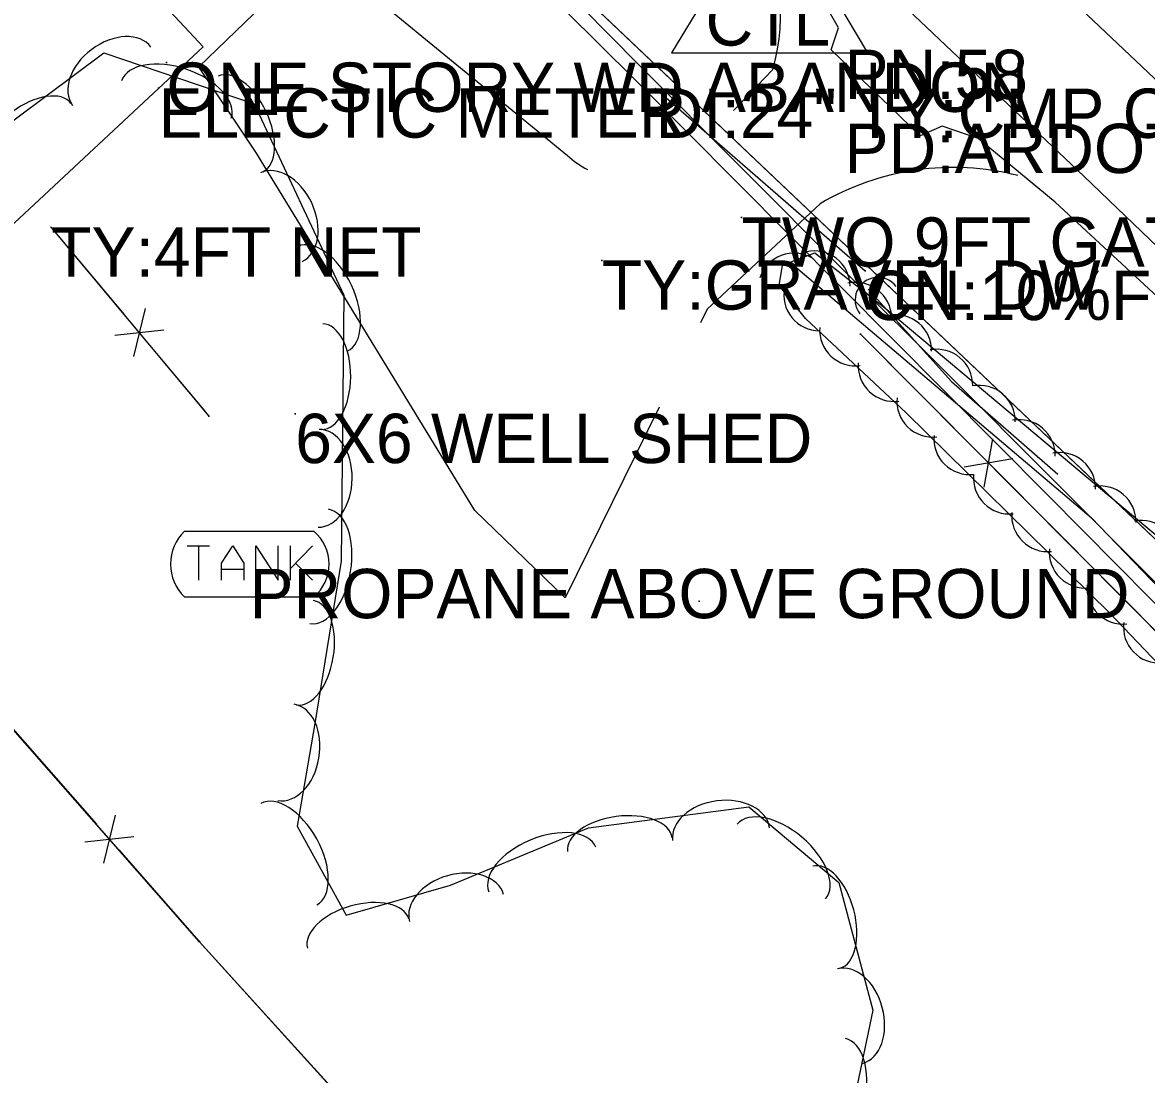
# Model space of a CAD drawing. Extents: x 954793 to 988390, y 1867850 to 1924428.
# Drawn here: x 955383 to 955496.9, y 1923179.7 to 1923286.3 of the extents above; entities that cross this region are included whole.
import ezdxf

# ---------------------------------------------------------------- set-up
doc = ezdxf.new("R2010")
doc.units = 0
for name, color, linetype in [('S_BUILDING', 7, 'Continuous'), ('S_CROSS_DRAIN', 7, 'Continuous'), ('S_DITCHLINE', 7, 'Continuous'), ('S_DRG_PT_SYM', 7, 'Continuous'), ('S_DRIVEWAY', 7, 'Continuous'), ('S_EDGE_PAVEMENT', 7, 'Continuous'), ('S_FENCE', 7, 'Continuous'), ('S_FENCE_ANNOT', 7, 'Continuous'), ('S_GATE_ANNOT', 7, 'Continuous'), ('S_GRD_PT_SYM', 7, 'Continuous'), ('S_MISC_STRUCTURES_ANNOT', 7, 'Continuous'), ('S_MSC_PT_SYM', 7, 'Continuous'), ('S_PAVEMENT_CROWN', 7, 'Continuous'), ('S_PRIMARY_CTL', 7, 'Continuous'), ('S_PRIMARY_CTL_ANNOT', 7, 'Continuous'), ('S_SHOULDER', 7, 'Continuous'), ('S_SIDE_DRAIN', 7, 'Continuous'), ('S_SIDE_DRAIN_ANNOT', 7, 'Continuous'), ('S_STREAM', 7, 'Continuous'), ('S_SURVEY_TEXT_ANNOT', 7, 'Continuous'), ('S_TANK', 7, 'Continuous'), ('S_TANK_ANNOT', 7, 'Continuous'), ('S_TREE', 7, 'Continuous'), ('S_UNDERGROUND_CABLE', 7, 'Continuous')]:
    doc.layers.add(name, color=color, linetype=linetype)

msp = doc.modelspace()

# ---------------------------------------------------------------- linework, layer by layer
at = {"layer": 'S_BUILDING'}
msp.add_lwpolyline([(955344.67, 1923288.37), (955372.67, 1923314.52), (955401.33, 1923283.81), (955373.62, 1923257.95), (955360.4, 1923272.11), (955356.27, 1923270.7), (955342.74, 1923285.15), (955345.38, 1923287.61)], close=True, dxfattribs=at)
at = {"layer": 'S_CROSS_DRAIN'}
msp.add_arc((955469.7, 1923258.14), 2.3, 36.596, 216.9252, dxfattribs=at)
at = {"layer": 'S_DITCHLINE'}
for points in [[(955602.51, 1923124.59), (955592.04, 1923135.09), (955581.57, 1923145.58), (955571.1, 1923156.08), (955560.62, 1923166.58), (955550.15, 1923177.08), (955539.68, 1923187.57), (955529.21, 1923198.07), (955518.74, 1923208.57), (955508.26, 1923219.06), (955497.79, 1923229.56), (955487.32, 1923240.06), (955476.85, 1923250.55), (955466.37, 1923261.05), (955455.9, 1923271.55), (955445.43, 1923282.05), (955428.43, 1923299.27), (955411.44, 1923316.5), (955400.06, 1923330.55), (955388.69, 1923344.59), (955377.32, 1923358.64)], [(955601.98, 1923122.45), (955591.52, 1923132.98), (955581.06, 1923143.52), (955570.6, 1923154.06), (955560.14, 1923164.6), (955549.68, 1923175.14), (955539.22, 1923185.68), (955528.75, 1923196.22), (955518.29, 1923206.75), (955507.83, 1923217.29), (955497.37, 1923227.83), (955486.91, 1923238.37), (955476.45, 1923248.91), (955465.99, 1923259.45), (955455.52, 1923269.99), (955445.06, 1923280.52), (955427.59, 1923297.86), (955410.11, 1923315.2), (955398.03, 1923328.45), (955385.96, 1923341.69), (955373.88, 1923354.94)]]:
    msp.add_lwpolyline(points, dxfattribs=at)
at = {"layer": 'S_DRG_PT_SYM'}
for points in [[(955447.18, 1923279.57), (955447.18, 1923279.62), (955447.18, 1923279.57), (955447.13, 1923279.57), (955447.18, 1923279.57), (955447.18, 1923279.52), (955447.18, 1923279.57), (955447.23, 1923279.57)], [(955468.43, 1923261.11), (955468.43, 1923261.16), (955468.43, 1923261.11), (955468.38, 1923261.11), (955468.43, 1923261.11), (955468.43, 1923261.06), (955468.43, 1923261.11), (955468.48, 1923261.11)]]:
    msp.add_lwpolyline(points, dxfattribs=at)
for points in [[(955447.18, 1923279.57), (955447.21, 1923279.6), (955447.18, 1923279.57), (955447.14, 1923279.6), (955447.18, 1923279.57), (955447.15, 1923279.53), (955447.18, 1923279.57), (955447.22, 1923279.53)], [(955447.18, 1923279.57), (955447.21, 1923279.6), (955447.18, 1923279.57), (955447.14, 1923279.6), (955447.18, 1923279.57), (955447.15, 1923279.53), (955447.18, 1923279.57), (955447.22, 1923279.53)], [(955468.43, 1923261.11), (955468.46, 1923261.15), (955468.43, 1923261.11), (955468.39, 1923261.15), (955468.43, 1923261.11), (955468.39, 1923261.08), (955468.43, 1923261.11), (955468.46, 1923261.08)], [(955468.43, 1923261.11), (955468.46, 1923261.15), (955468.43, 1923261.11), (955468.39, 1923261.15), (955468.43, 1923261.11), (955468.39, 1923261.08), (955468.43, 1923261.11), (955468.46, 1923261.08)]]:
    msp.add_lwpolyline(points, close=True, dxfattribs=at)
at = {"layer": 'S_DRIVEWAY'}
for points in [[(955447.53, 1923247.28), (955438.02, 1923227.96), (955428.87, 1923236.82), (955406.74, 1923273.01), (955400.89, 1923281.79), (955413.04, 1923293.51), (955438.26, 1923272.79)], [(955455.07, 1923277.35), (955459.05, 1923281.52)], [(955463.84, 1923267.88), (955452.42, 1923257.23), (955451.73, 1923255.83)]]:
    msp.add_lwpolyline(points, dxfattribs=at)
for centre, major_axis, ratio, start_param, end_param in [((955441.14, 1923286.88), (18.12, 4.63), 0.99936, 5.742096, 6.634001), ((955444.6, 1923279.63), (4.58, -8.14), 0.997694, 5.022419, 5.287781), ((955477.36, 1923245.06), (-17.08, 20.3), 0.999243, 5.334205, 6.118354)]:
    msp.add_ellipse(centre, major_axis=major_axis, ratio=ratio, start_param=start_param, end_param=end_param, dxfattribs=at)
at = {"layer": 'S_EDGE_PAVEMENT'}
msp.add_lwpolyline([(955607.58, 1923159.39), (955590.59, 1923175.45), (955573.52, 1923191.68), (955556.45, 1923207.9), (955540.27, 1923223.23), (955524.08, 1923238.55), (955507.32, 1923254.63), (955490.56, 1923270.7), (955472.74, 1923287.59), (955454.91, 1923304.47), (955438.82, 1923320.03), (955422.72, 1923335.59), (955407.9, 1923350.84), (955393.08, 1923366.09), (955378.19, 1923383.07), (955363.31, 1923400.05), (955350.19, 1923416.78), (955337.08, 1923433.51), (955324.77, 1923451.12), (955314.88, 1923465.28)], dxfattribs=at)
at = {"layer": 'S_FENCE'}
for p, q in [((955400.95, 1923193.13), (955319.72, 1923285.69)), ((955385.95, 1923265.51), (955401.93, 1923246.38)), ((955395.47, 1923257.27), (955394.28, 1923252.42)), ((955392.39, 1923254.57), (955397.36, 1923255.12)), ((955538.46, 1923183.72), (955467.94, 1923254.69)), ((955480.47, 1923239.17), (955481.36, 1923244.09)), ((955483.38, 1923242.06), (955478.45, 1923241.21)), ((955392.44, 1923205.94), (955391.25, 1923201.09)), ((955389.36, 1923203.24), (955394.33, 1923203.79)), ((955472.58, 1923114.09), (955400.95, 1923193.13))]:
    msp.add_line(p, q, dxfattribs=at)
for points in [[(955520.9, 1923064.58), (955472.58, 1923114.09), (955400.95, 1923193.13), (955319.72, 1923285.69), (955337.09, 1923304.37), (955297.79, 1923349.19), (955277.61, 1923326.81)], [(955520.9, 1923064.58), (955472.58, 1923114.09), (955400.95, 1923193.13), (955319.72, 1923285.69), (955337.09, 1923304.37), (955297.79, 1923349.19), (955277.61, 1923326.81)], [(955385.95, 1923265.51), (955401.93, 1923246.38)], [(955385.95, 1923265.51), (955401.93, 1923246.38)], [(955385.95, 1923265.51), (955393.31, 1923256.7)], [(955461.15, 1923261.68), (955491.33, 1923236.11), (955531.3, 1923194.57)], [(955522.92, 1923064.4), (955567.13, 1923113.69), (955567.14, 1923113.69), (955581.14, 1923133.21), (955538.46, 1923183.72), (955467.94, 1923254.69)], [(955522.92, 1923064.4), (955567.13, 1923113.69), (955567.14, 1923113.69), (955581.14, 1923133.21), (955538.46, 1923183.72), (955467.94, 1923254.69)], [(955479.9, 1923242.65), (955467.94, 1923254.69)], [(955396.42, 1923252.97), (955401.5, 1923246.89)], [(955499.42, 1923223.01), (955482.33, 1923240.22)], [(955374.52, 1923223.25), (955390.52, 1923205.02)], [(955392.79, 1923202.44), (955400.95, 1923193.13)], [(955400.95, 1923193.13), (955417.24, 1923175.16)]]:
    msp.add_lwpolyline(points, dxfattribs=at)
at = {"layer": 'S_GRD_PT_SYM'}
msp.add_lwpolyline([(955451.61, 1923227.62), (955451.61, 1923227.67), (955451.61, 1923227.62), (955451.56, 1923227.62), (955451.61, 1923227.62), (955451.61, 1923227.57), (955451.61, 1923227.62), (955451.66, 1923227.62)], dxfattribs=at)
at = {"layer": 'S_MSC_PT_SYM'}
for points in [[(955397.63, 1923282.21), (955397.63, 1923282.26), (955397.63, 1923282.21), (955397.58, 1923282.21), (955397.63, 1923282.21), (955397.63, 1923282.16), (955397.63, 1923282.21), (955397.68, 1923282.21)], [(955397.63, 1923282.21), (955397.63, 1923282.26), (955397.63, 1923282.21), (955397.58, 1923282.21), (955397.63, 1923282.21), (955397.63, 1923282.16), (955397.63, 1923282.21), (955397.68, 1923282.21)], [(955396.81, 1923279.6), (955396.81, 1923279.65), (955396.81, 1923279.6), (955396.76, 1923279.6), (955396.81, 1923279.6), (955396.81, 1923279.55), (955396.81, 1923279.6), (955396.86, 1923279.6)], [(955396.81, 1923279.6), (955396.81, 1923279.65), (955396.81, 1923279.6), (955396.76, 1923279.6), (955396.81, 1923279.6), (955396.81, 1923279.55), (955396.81, 1923279.6), (955396.86, 1923279.6)], [(955455.89, 1923266.52), (955455.89, 1923266.57), (955455.89, 1923266.52), (955455.84, 1923266.52), (955455.89, 1923266.52), (955455.89, 1923266.47), (955455.89, 1923266.52), (955455.94, 1923266.52)], [(955455.89, 1923266.52), (955455.89, 1923266.57), (955455.89, 1923266.52), (955455.84, 1923266.52), (955455.89, 1923266.52), (955455.89, 1923266.47), (955455.89, 1923266.52), (955455.94, 1923266.52)], [(955385.95, 1923265.51), (955385.99, 1923265.54), (955385.95, 1923265.51), (955385.92, 1923265.54), (955385.95, 1923265.51), (955385.91, 1923265.47), (955385.95, 1923265.51), (955385.98, 1923265.47)], [(955385.95, 1923265.51), (955385.99, 1923265.54), (955385.95, 1923265.51), (955385.92, 1923265.54), (955385.95, 1923265.51), (955385.91, 1923265.47), (955385.95, 1923265.51), (955385.98, 1923265.47)], [(955441.74, 1923262.16), (955441.74, 1923262.21), (955441.74, 1923262.16), (955441.69, 1923262.16), (955441.74, 1923262.16), (955441.74, 1923262.11), (955441.74, 1923262.16), (955441.79, 1923262.16)], [(955441.74, 1923262.16), (955441.74, 1923262.21), (955441.74, 1923262.16), (955441.69, 1923262.16), (955441.74, 1923262.16), (955441.74, 1923262.11), (955441.74, 1923262.16), (955441.79, 1923262.16)], [(955467.94, 1923254.69), (955467.91, 1923254.65), (955467.94, 1923254.69), (955467.98, 1923254.65), (955467.94, 1923254.69), (955467.98, 1923254.73), (955467.94, 1923254.69), (955467.91, 1923254.73)], [(955467.94, 1923254.69), (955467.91, 1923254.65), (955467.94, 1923254.69), (955467.98, 1923254.65), (955467.94, 1923254.69), (955467.98, 1923254.73), (955467.94, 1923254.69), (955467.91, 1923254.73)], [(955401.93, 1923246.38), (955401.96, 1923246.41), (955401.93, 1923246.38), (955401.89, 1923246.41), (955401.93, 1923246.38), (955401.89, 1923246.34), (955401.93, 1923246.38), (955401.96, 1923246.34)], [(955401.93, 1923246.38), (955401.96, 1923246.41), (955401.93, 1923246.38), (955401.89, 1923246.41), (955401.93, 1923246.38), (955401.89, 1923246.34), (955401.93, 1923246.38), (955401.96, 1923246.34)], [(955410.67, 1923246.62), (955410.67, 1923246.67), (955410.67, 1923246.62), (955410.62, 1923246.62), (955410.67, 1923246.62), (955410.67, 1923246.57), (955410.67, 1923246.62), (955410.72, 1923246.62)], [(955410.67, 1923246.62), (955410.67, 1923246.67), (955410.67, 1923246.62), (955410.62, 1923246.62), (955410.67, 1923246.62), (955410.67, 1923246.57), (955410.67, 1923246.62), (955410.72, 1923246.62)], [(955400.95, 1923193.13), (955400.92, 1923193.1), (955400.95, 1923193.13), (955400.99, 1923193.1), (955400.95, 1923193.13), (955400.99, 1923193.17), (955400.95, 1923193.13), (955400.92, 1923193.17)], [(955400.95, 1923193.13), (955400.92, 1923193.1), (955400.95, 1923193.13), (955400.99, 1923193.1), (955400.95, 1923193.13), (955400.99, 1923193.17), (955400.95, 1923193.13), (955400.92, 1923193.17)]]:
    msp.add_lwpolyline(points, close=True, dxfattribs=at)
for points in [[(955397.63, 1923282.21), (955397.63, 1923282.26), (955397.63, 1923282.21), (955397.58, 1923282.21), (955397.63, 1923282.21), (955397.63, 1923282.16), (955397.63, 1923282.21), (955397.68, 1923282.21)], [(955396.81, 1923279.6), (955396.81, 1923279.65), (955396.81, 1923279.6), (955396.76, 1923279.6), (955396.81, 1923279.6), (955396.81, 1923279.55), (955396.81, 1923279.6), (955396.86, 1923279.6)], [(955455.89, 1923266.52), (955455.89, 1923266.57), (955455.89, 1923266.52), (955455.84, 1923266.52), (955455.89, 1923266.52), (955455.89, 1923266.47), (955455.89, 1923266.52), (955455.94, 1923266.52)], [(955385.95, 1923265.51), (955385.95, 1923265.56), (955385.95, 1923265.51), (955385.9, 1923265.51), (955385.95, 1923265.51), (955385.95, 1923265.46), (955385.95, 1923265.51), (955386, 1923265.51)], [(955441.74, 1923262.16), (955441.74, 1923262.21), (955441.74, 1923262.16), (955441.69, 1923262.16), (955441.74, 1923262.16), (955441.74, 1923262.11), (955441.74, 1923262.16), (955441.79, 1923262.16)], [(955467.94, 1923254.69), (955467.94, 1923254.74), (955467.94, 1923254.69), (955467.89, 1923254.69), (955467.94, 1923254.69), (955467.94, 1923254.64), (955467.94, 1923254.69), (955467.99, 1923254.69)], [(955401.93, 1923246.38), (955401.93, 1923246.43), (955401.93, 1923246.38), (955401.88, 1923246.38), (955401.93, 1923246.38), (955401.93, 1923246.33), (955401.93, 1923246.38), (955401.98, 1923246.38)], [(955410.67, 1923246.62), (955410.67, 1923246.67), (955410.67, 1923246.62), (955410.62, 1923246.62), (955410.67, 1923246.62), (955410.67, 1923246.57), (955410.67, 1923246.62), (955410.72, 1923246.62)], [(955400.95, 1923193.13), (955400.95, 1923193.18), (955400.95, 1923193.13), (955400.9, 1923193.13), (955400.95, 1923193.13), (955400.95, 1923193.08), (955400.95, 1923193.13), (955401, 1923193.13)]]:
    msp.add_lwpolyline(points, dxfattribs=at)
at = {"layer": 'S_PAVEMENT_CROWN'}
msp.add_lwpolyline([(955615.88, 1923168.09), (955599.04, 1923184.1), (955582.05, 1923200.31), (955565.07, 1923216.53), (955548.94, 1923231.83), (955532.81, 1923247.13), (955515.25, 1923263.88), (955497.69, 1923280.64), (955480.4, 1923297.02), (955463.11, 1923313.4), (955446.89, 1923329.39), (955430.66, 1923345.37), (955416.37, 1923360.32), (955402.08, 1923375.28), (955387.04, 1923391.97), (955372, 1923408.67), (955359.11, 1923424.98), (955346.23, 1923441.3), (955334.55, 1923458.5), (955322.88, 1923475.71), (955311.48, 1923493.88), (955300.09, 1923512.05)], dxfattribs=at)
at = {"layer": 'S_PRIMARY_CTL'}
for p, q in [((955458.83, 1923299.71), (955448.79, 1923283.19)), ((955458.83, 1923299.71), (955468.65, 1923283.19)), ((955448.79, 1923283.19), (955468.65, 1923283.19))]:
    msp.add_line(p, q, dxfattribs=at)
at = {"layer": 'S_SHOULDER'}
msp.add_lwpolyline([(955604.28, 1923161.12), (955603.92, 1923161.2), (955603.63, 1923161.29), (955601.97, 1923162.09), (955588.43, 1923173.31), (955571.43, 1923189.35), (955554.42, 1923205.39), (955538.16, 1923220.9), (955521.9, 1923236.41), (955504.78, 1923252.23), (955487.66, 1923268.05), (955479.85, 1923274.52), (955476.21, 1923275.77), (955473.98, 1923274.78), (955464.98, 1923283.49), (955465.72, 1923285.72), (955463.18, 1923290.2), (955452.34, 1923301.84), (955436.49, 1923317.42), (955432.05, 1923321.79)], dxfattribs=at)
at = {"layer": 'S_SIDE_DRAIN'}
msp.add_line((955458.78, 1923269.49), (955468.43, 1923261.11), dxfattribs=at)
msp.add_lwpolyline([(955447.18, 1923279.57), (955468.43, 1923261.11)], dxfattribs=at)
msp.add_lwpolyline([(955447.18, 1923279.57), (955468.43, 1923261.11)], dxfattribs=at)
at = {"layer": 'S_STREAM'}
msp.add_lwpolyline([(955468.71, 1923259.24), (955477.17, 1923249.89), (955487.93, 1923240.48)], dxfattribs=at)
at = {"layer": 'S_TANK'}
for p, q in [((955399.45, 1923234.71), (955412.56, 1923234.71)), ((955399.71, 1923233.22), (955401.97, 1923233.22)), ((955400.87, 1923233.22), (955400.87, 1923229.74)), ((955403.19, 1923231.48), (955404.36, 1923233.22)), ((955404.36, 1923233.22), (955405.45, 1923231.48)), ((955406.68, 1923229.74), (955406.68, 1923233.22)), ((955406.68, 1923233.22), (955408.94, 1923229.74)), ((955408.94, 1923229.74), (955408.94, 1923233.22)), ((955410.17, 1923233.22), (955410.17, 1923229.74)), ((955410.17, 1923230.9), (955412.43, 1923233.22)), ((955403.19, 1923229.74), (955403.19, 1923231.48)), ((955405.45, 1923231.48), (955405.45, 1923229.74)), ((955410.75, 1923231.41), (955412.43, 1923229.74)), ((955405.45, 1923230.83), (955403.19, 1923230.83)), ((955399.45, 1923228.06), (955412.56, 1923228.06))]:
    msp.add_line(p, q, dxfattribs=at)
for centre, radius, start, end in [((955402.63, 1923231.38), 4.6, 133.7339, 226.2661), ((955409.77, 1923231.38), 4.34, 309.9965, 50.0035)]:
    msp.add_arc(centre, radius, start, end, dxfattribs=at)
at = {"layer": 'S_TREE'}
for points in [[(955325.3, 1923284.83), (955341.87, 1923265.4), (955353.43, 1923254.61), (955364.79, 1923256.25), (955370.22, 1923263.74), (955376.7, 1923272.31), (955391.28, 1923283.2), (955406.5, 1923278.03), (955415.61, 1923258.64), (955415.33, 1923231.67), (955412.65, 1923215.23), (955410.86, 1923204.84), (955415.84, 1923195.79), (955426.39, 1923198.84), (955440.39, 1923204.67), (955456.64, 1923206.79), (955465.74, 1923199.1), (955469.18, 1923186.17), (955466.61, 1923173.88), (955460.1, 1923164.84), (955455.16, 1923157.07)], [(955535.56, 1923182.04), (955493.19, 1923226.42), (955472.56, 1923246.72), (955462.37, 1923256.27), (955459.69, 1923259.61), (955460.05, 1923261.67), (955463.32, 1923262.91), (955470.41, 1923257.35), (955531.42, 1923206.25), (955540.18, 1923202.16), (955550.29, 1923195.77), (955557.5, 1923186.29), (955561.3, 1923173.6), (955566.24, 1923153.44)]]:
    msp.add_lwpolyline(points, dxfattribs=at)
for centre, start, end in [((955461.21, 1923259.26), 60.0429, 161.6398), ((955463.26, 1923259.49), 1.0994, 102.6963), ((955463.82, 1923258.66), 168.0539, 269.6508), ((955467.46, 1923256.29), 1.0994, 102.6963), ((955471.51, 1923253.01), 359.2485, 100.8454), ((955467.44, 1923255.11), 176.0227, 277.6196), ((955475.68, 1923249.51), 359.2485, 100.8454), ((955471.34, 1923251.51), 176.0227, 277.6196), ((955479.99, 1923245.86), 359.2485, 100.8454), ((955475.27, 1923247.89), 174.6832, 276.2801), ((955484.03, 1923242.38), 359.2485, 100.8454), ((955479.02, 1923244.09), 174.6832, 276.2801), ((955488.13, 1923239.04), 359.2485, 100.8454), ((955483.02, 1923240.11), 174.6832, 276.2801), ((955492.22, 1923235.66), 359.2485, 100.8454), ((955486.9, 1923236.29), 174.6832, 276.2801), ((955496.39, 1923232.17), 359.2485, 100.8454), ((955490.71, 1923232.6), 174.6832, 276.2801), ((955494.53, 1923228.95), 174.6832, 276.2801), ((955498.23, 1923225), 172.864, 274.4609)]:
    msp.add_arc(centre, 3.64, start, end, dxfattribs=at)
for centre, major_axis, ratio in [((955392.08, 1923280.82), (-3.97, -2.96), 0.685311), ((955398.63, 1923278.46), (-5.56, 1.89), 0.55008), ((955405.12, 1923275.98), (-2.27, 4.84), 0.540699), ((955383.67, 1923274.87), (-4.28, -3.2), 0.540699), ((955409.26, 1923266.54), (-2.11, 4.49), 0.685311), ((955413.44, 1923258.27), (-2.5, 5.31), 0.55008), ((955413.4, 1923250.38), (0.05, 5.35), 0.540699), ((955413.04, 1923240.08), (0.05, 4.96), 0.685311), ((955413.1, 1923231.15), (0.94, 5.79), 0.55008), ((955411.67, 1923222.4), (0.86, 5.28), 0.540699), ((955409.73, 1923212.3), (0.84, 4.88), 0.685311), ((955410.02, 1923201.98), (-2.83, 5.14), 0.55008), ((955453.82, 1923204.02), (-4.91, -0.64), 0.685311), ((955443.57, 1923202.94), (-5.3, -0.69), 0.540699), ((955459.93, 1923201.24), (-4.48, 3.79), 0.55008), ((955435.72, 1923200.43), (-5.42, -2.26), 0.55008), ((955427.02, 1923196.54), (-4.76, -1.37), 0.685311), ((955464.47, 1923195.6), (-1.37, 5.17), 0.540699), ((955417.05, 1923193.94), (-5.14, -1.48), 0.540699), ((955466.87, 1923185.58), (-1.27, 4.79), 0.685311), ((955465.21, 1923177.56), (1.2, 5.74), 0.55008)]:
    msp.add_ellipse(centre, major_axis=major_axis, ratio=ratio, start_param=3.141593, end_param=6.283185, dxfattribs=at)
at = {"layer": 'S_UNDERGROUND_CABLE'}
msp.add_line((955611.24, 1923126.24), (955404.51, 1923322.47), dxfattribs=at)
msp.add_lwpolyline([(955676.89, 1923057.8), (955611.24, 1923126.24), (955404.51, 1923322.47), (955363.54, 1923367.87), (955311.33, 1923422.76)], dxfattribs=at)
msp.add_lwpolyline([(955676.89, 1923057.8), (955611.24, 1923126.24), (955404.51, 1923322.47), (955363.54, 1923367.87), (955311.33, 1923422.76)], dxfattribs=at)

# ---------------------------------------------------------------- texts
at = {"layer": 'S_FENCE_ANNOT'}
msp.add_text('TY:4FT NET', height=5, dxfattribs=at).set_placement((955385.95, 1923260.51))
at = {"layer": 'S_GATE_ANNOT'}
msp.add_text('TWO 9FT GATES', height=5, dxfattribs=at).set_placement((955455.89, 1923261.52))
at = {"layer": 'S_MISC_STRUCTURES_ANNOT'}
msp.add_text('ELECTIC METER', height=5, dxfattribs=at).set_placement((955396.81, 1923274.6))
at = {"layer": 'S_PRIMARY_CTL'}
msp.add_text('CTL', height=5, rotation=360, dxfattribs=at).set_placement((955452.24, 1923283.93))
at = {"layer": 'S_PRIMARY_CTL_ANNOT'}
for s, p in [('PN:58', (955466.33, 1923278.51)), ('PD:ARDOT STD. MON. STAMPED PN:58', (955466.33, 1923271.01))]:
    msp.add_text(s, height=5, dxfattribs=at).set_placement(p)
at = {"layer": 'S_SIDE_DRAIN_ANNOT'}
for s, p in [('DI:24" TY:CMP CN:0%FILL BTTM OF', (955447.18, 1923274.57)), ('CN:10%FILL BTTM OF PIPE', (955468.43, 1923256.11))]:
    msp.add_text(s, height=5, dxfattribs=at).set_placement(p)
at = {"layer": 'S_SURVEY_TEXT_ANNOT'}
for s, p in [('ONE STORY WD ABANDON', (955397.63, 1923277.21)), ('TY:GRAVEL DW', (955441.74, 1923257.16)), ('6X6 WELL SHED', (955410.67, 1923241.62))]:
    msp.add_text(s, height=5, dxfattribs=at).set_placement(p)
at = {"layer": 'S_TANK_ANNOT'}
msp.add_text('PROPANE ABOVE GROUND', height=5, dxfattribs=at).set_placement((955406.03, 1923225.9))

doc.saveas('drawing.dxf')
